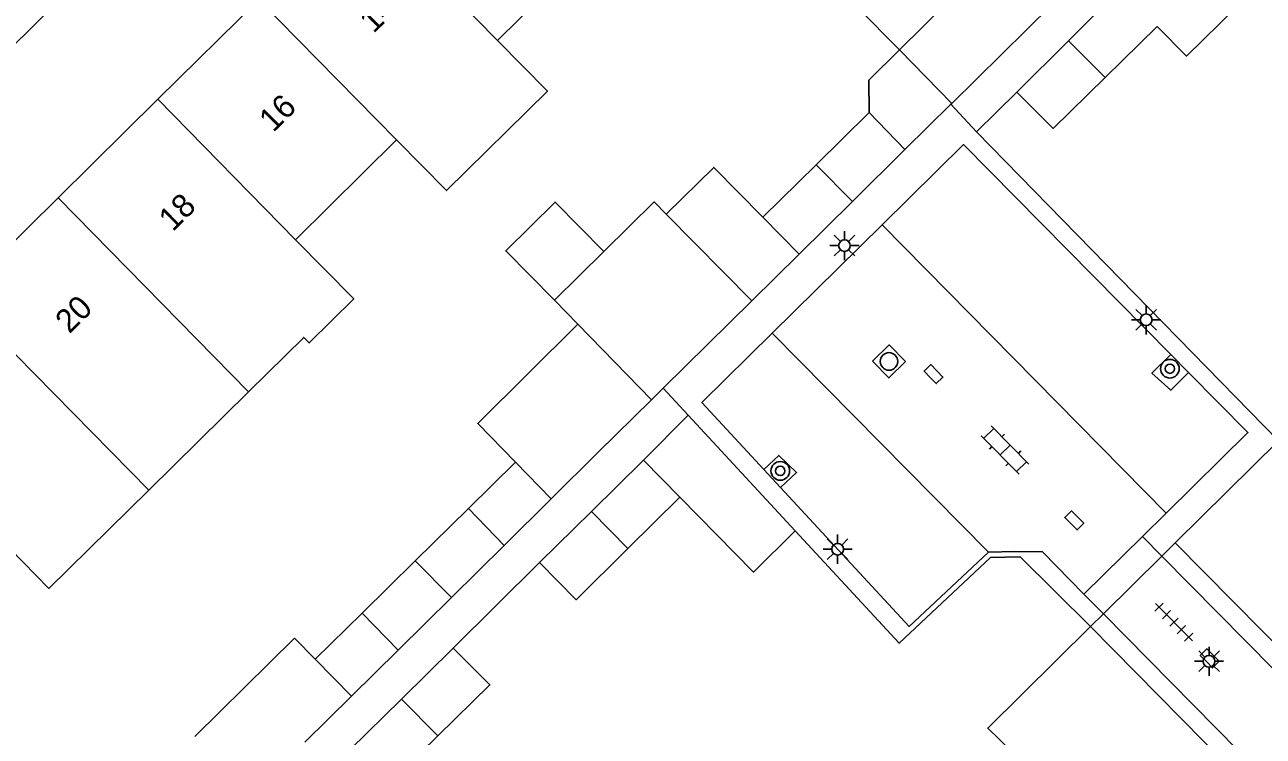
# Model space of a CAD drawing. Extents: x 128000 to 131008, y 398996 to 402500.
# Drawn here: x 129596.3 to 129649.3, y 399219.4 to 399249.9 of the extents above; entities that cross this region are included whole.
import ezdxf

# ---------------------------------------------------------------- set-up
doc = ezdxf.new("R2010")
doc.units = 0
for name, color, linetype in [('gg-afsc-erfafscheiding', 7, 'Continuous'), ('gg-anno-huisnummerreeks BGT', 7, 'Continuous'), ('gg-anno-openbare ruimte label', 7, 'Continuous'), ('gg-bbg-bijgebouw', 7, 'Continuous'), ('gg-bbg-gedigitaliseerde bebouwing', 7, 'Continuous'), ('gg-bbg-gedigitaliseerde bijgebouw', 7, 'Continuous'), ('gg-bbg-hoofdgebouw', 7, 'Continuous'), ('gg-bbg-luifel en loopbrug', 7, 'Continuous'), ('gg-bbg-onder overbouw', 7, 'Continuous'), ('gg-bbg-pand overbouw', 7, 'Continuous'), ('gg-bbg-tussenscheiding', 7, 'Continuous'), ('gg-knt-verharding', 7, 'Continuous'), ('gg-knt-verharding nz', 7, 'Continuous'), ('gt-grn-weggrens', 7, 'Continuous'), ('gt-symb-boom', 7, 'Continuous'), ('gt-symb-klinker verharding', 7, 'Continuous'), ('gt-symb-kolk', 7, 'Continuous'), ('gt-symb-lichtmast', 7, 'Continuous'), ('gt-symb-rioolschacht', 7, 'Continuous'), ('gt-symb-tegel verharding', 7, 'Continuous')]:
    doc.layers.add(name, color=color, linetype=linetype)

# ---------------------------------------------------------------- blocks, each defined once
blk = doc.blocks.new('gt0-KL1')
at = {"layer": 'gt-symb-klinker verharding'}
for p, q in [((-1.15, 0.3), (1.15, 0.3)), ((-1, -0.3), (-1, 0.3)), ((-0.5, 0.3), (-0.5, 0.45)), ((0, -0.3), (0, 0.3)), ((0.5, 0.3), (0.5, 0.45)), ((1, -0.3), (1, 0.3)), ((-1.15, -0.3), (1.15, -0.3)), ((-0.5, -0.45), (-0.5, -0.3)), ((0.5, -0.45), (0.5, -0.3))]:
    blk.add_line(p, q, dxfattribs=at)
blk = doc.blocks.new('gt0-LMAST')
at = {"layer": 'gt-symb-lichtmast'}
for p, q in [((-0.005, 0.246), (-0.005, 0.621)), ((-0.182, 0.173), (-0.447, 0.438)), ((0.172, 0.173), (0.437, 0.438)), ((-0.255, -0.004), (-0.63, -0.004)), ((-0.182, -0.181), (-0.447, -0.446)), ((-0.005, -0.254), (-0.005, -0.629)), ((0.437, -0.446), (0.172, -0.181)), ((0.245, -0.004), (0.62, -0.004))]:
    blk.add_line(p, q, dxfattribs=at)
blk.add_circle((-0.005, -0.004), 0.25, dxfattribs=at)
blk = doc.blocks.new('gt0-BOOM')
at = {"layer": 'gt-symb-boom'}
for radius in [0.4, 0.2]:
    blk.add_circle((0, 0), radius, dxfattribs=at)
blk = doc.blocks.new('gt0-RS')
at = {"layer": 'gt-symb-rioolschacht'}
blk.add_lwpolyline([(-0.5, -0.5), (0.5, -0.5), (0.5, 0.5), (-0.5, 0.5)], close=True, dxfattribs=at)
blk.add_circle((0, 0), 0.375, dxfattribs=at)
blk = doc.blocks.new('gt0-KOLK')
at = {"layer": 'gt-symb-kolk'}
blk.add_lwpolyline([(0, 0), (0.375, 0), (0.375, 0.4), (-0.375, 0.4), (-0.375, 0), (0, 0)], dxfattribs=at)
blk = doc.blocks.new('gt0-TEG1')
at = {"layer": 'gt-symb-tegel verharding'}
for p, q in [((-1.125, 0), (1.125, 0)), ((-0.9, -0.25), (-0.9, 0.25)), ((-0.45, -0.25), (-0.45, 0.25)), ((0, -0.25), (0, 0.25)), ((0.45, -0.25), (0.45, 0.25)), ((0.9, -0.25), (0.9, 0.25))]:
    blk.add_line(p, q, dxfattribs=at)

msp = doc.modelspace()

# ---------------------------------------------------------------- linework, layer by layer
at = {"layer": 'gg-afsc-erfafscheiding'}
for p, q in [((129637.014, 399245.276), (129638.74, 399246.97)), ((129649.934, 399232.054), (129637.014, 399245.276)), ((129614.61, 399223.19), (129618.31, 399226.85))]:
    msp.add_line(p, q, dxfattribs=at)
msp.add_lwpolyline([(129641.89, 399224.11), (129638.875, 399227.088), (129637.612, 399227.07), (129633.697, 399223.399), (129629.253, 399228.199)], dxfattribs=at)
at = {"layer": 'gg-bbg-bijgebouw'}
for p, q in [((129640.29, 399245.42), (129638.74, 399246.97)), ((129632.42, 399246.11), (129630.145, 399243.865)), ((129633.95, 399244.52), (129632.42, 399246.11)), ((129631.698, 399242.292), (129633.95, 399244.52)), ((129630.145, 399243.865), (129627.87, 399241.62)), ((129629.42, 399240.04), (129631.698, 399242.292)), ((129627.87, 399241.62), (129629.42, 399240.04)), ((129627.39, 399238.04), (129623.599, 399234.306)), ((129623.599, 399234.306), (129623.101, 399233.815)), ((129623.101, 399233.815), (129620.822, 399231.569)), ((129624.31, 399229.65), (129622.76, 399231.23))]:
    msp.add_line(p, q, dxfattribs=at)
at = {"layer": 'gg-bbg-gedigitaliseerde bebouwing'}
for p, q in [((129616.502, 399249.188), (129620.778, 399253.404)), ((129607.858, 399240.662), (129612.188, 399244.932)), ((129605.851, 399234.155), (129601.576, 399229.949))]:
    msp.add_line(p, q, dxfattribs=at)
for points in [[(129616.502, 399249.188), (129618.641, 399247.021), (129614.328, 399242.764), (129612.188, 399244.932)], [(129605.851, 399234.155), (129608.212, 399236.48), (129608.444, 399236.245), (129610.355, 399238.127), (129607.858, 399240.662)], [(129601.576, 399229.949), (129597.309, 399225.741), (129595.065, 399228.02)], [(129641.89, 399224.11), (129637.49, 399219.77), (129638.5, 399218.8)]]:
    msp.add_lwpolyline(points, dxfattribs=at)
at = {"layer": 'gg-bbg-gedigitaliseerde bijgebouw'}
for p, q in [((129643.15, 399251.37), (129640.945, 399249.17)), ((129633.715, 399248.78), (129635.718, 399250.753)), ((129635.956, 399246.495), (129640.23, 399250.71)), ((129642.52, 399247.605), (129644.75, 399249.79)), ((129635.956, 399246.495), (129633.715, 399248.78)), ((129640.945, 399249.17), (129638.74, 399246.97)), ((129640.29, 399245.42), (129642.52, 399247.605)), ((129627.39, 399238.04), (129623.733, 399241.752)), ((129621.065, 399240.156), (129618.947, 399238.07)), ((129618.947, 399238.07), (129619.948, 399237.054)), ((129618.806, 399229.575), (129620.822, 399231.569)), ((129618.806, 399229.575), (129617.274, 399231.147)), ((129622.76, 399231.23), (129620.535, 399229.04)), ((129622.09, 399227.455), (129624.31, 399229.65)), ((129615.26, 399229.16), (129612.99, 399226.92)), ((129616.79, 399227.58), (129615.26, 399229.16)), ((129620.535, 399229.04), (129618.31, 399226.85)), ((129614.532, 399225.347), (129616.79, 399227.58)), ((129612.99, 399226.92), (129610.72, 399224.68)), ((129612.26, 399223.1), (129614.532, 399225.347)), ((129610.72, 399224.68), (129612.26, 399223.1)), ((129614.61, 399223.19), (129612.395, 399221.01)), ((129610.262, 399221.132), (129608.697, 399222.72)), ((129610.262, 399221.132), (129608.26, 399219.16)), ((129612.395, 399221.01), (129610.18, 399218.83))]:
    msp.add_line(p, q, dxfattribs=at)
for points in [[(129646.835, 399251.982), (129648.158, 399250.626), (129645.994, 399248.515), (129644.75, 399249.79)], [(129623.733, 399241.752), (129623.216, 399242.276), (129621.065, 399240.156)], [(129617.274, 399231.147), (129615.665, 399232.797), (129619.948, 399237.054)], [(129618.31, 399226.85), (129619.87, 399225.26), (129622.09, 399227.455)], [(129608.697, 399222.72), (129607.822, 399223.608), (129603.557, 399219.407)], [(129613.955, 399219.43), (129616.18, 399221.61), (129614.61, 399223.19)], [(129610.18, 399218.83), (129611.73, 399217.25), (129613.955, 399219.43)]]:
    msp.add_lwpolyline(points, dxfattribs=at)
at = {"layer": 'gg-bbg-hoofdgebouw'}
for p, q in [((129606.286, 399250.934), (129601.968, 399246.672)), ((129601.968, 399246.672), (129597.695, 399242.456)), ((129597.695, 399242.456), (129593.425, 399238.24)), ((129649.934, 399232.054), (129645.52, 399227.69))]:
    msp.add_line(p, q, dxfattribs=at)
at = {"layer": 'gg-bbg-luifel en loopbrug'}
for p, q in [((129633.715, 399248.78), (129632.406, 399247.491)), ((129632.42, 399246.11), (129632.406, 399247.491)), ((129633.95, 399244.52), (129635.919, 399246.459)), ((129635.919, 399246.459), (129635.956, 399246.495)), ((129627.39, 399238.04), (129629.42, 399240.04)), ((129624.671, 399233.148), (129622.76, 399231.23)), ((129629.253, 399228.199), (129624.671, 399233.148)), ((129615.26, 399229.16), (129617.274, 399231.147)), ((129616.79, 399227.58), (129618.806, 399229.575)), ((129610.72, 399224.68), (129608.697, 399222.72)), ((129610.262, 399221.132), (129612.26, 399223.1))]:
    msp.add_line(p, q, dxfattribs=at)
for points in [[(129633.715, 399248.78), (129630.135, 399252.412), (129632.138, 399254.386), (129635.718, 399250.753)], [(129627.87, 399241.62), (129625.763, 399243.755), (129623.733, 399241.752)], [(129618.947, 399238.07), (129616.86, 399240.185), (129618.975, 399242.273), (129621.065, 399240.156)], [(129624.31, 399229.65), (129627.465, 399226.441), (129629.253, 399228.199)]]:
    msp.add_lwpolyline(points, dxfattribs=at)
at = {"layer": 'gg-bbg-onder overbouw'}
for p, q in [((129645.52, 399227.69), (129650.66, 399222.48)), ((129648.02, 399217.9), (129641.89, 399224.11))]:
    msp.add_line(p, q, dxfattribs=at)
at = {"layer": 'gg-bbg-pand overbouw'}
for p, q in [((129644.95, 399227.128), (129645.52, 399227.69)), ((129642.445, 399224.657), (129644.95, 399227.128)), ((129641.89, 399224.11), (129642.445, 399224.657))]:
    msp.add_line(p, q, dxfattribs=at)
at = {"layer": 'gg-bbg-tussenscheiding'}
for p, q in [((129610.611, 399255.202), (129616.502, 399249.188)), ((129606.286, 399250.934), (129612.188, 399244.932)), ((129640.945, 399249.17), (129642.52, 399247.605)), ((129601.968, 399246.672), (129607.858, 399240.662)), ((129631.698, 399242.292), (129630.145, 399243.865)), ((129597.695, 399242.456), (129605.851, 399234.155)), ((129593.425, 399238.24), (129601.576, 399229.949)), ((129623.101, 399233.815), (129619.948, 399237.054)), ((129620.535, 399229.04), (129622.09, 399227.455)), ((129612.99, 399226.92), (129614.532, 399225.347)), ((129612.395, 399221.01), (129613.955, 399219.43))]:
    msp.add_line(p, q, dxfattribs=at)
at = {"layer": 'gg-knt-verharding'}
for p, q in [((129628.27, 399236.66), (129632.978, 399241.299)), ((129646.093, 399234.978), (129645.327, 399235.754)), ((129627.904, 399230.834), (129628.622, 399230.058)), ((129645.124, 399228.958), (129644.12, 399227.97)), ((129644.12, 399227.97), (129641.613, 399225.502)), ((129644.12, 399227.97), (129644.95, 399227.128)), ((129644.95, 399227.128), (129649.74, 399222.27)), ((129641.613, 399225.502), (129642.445, 399224.657)), ((129642.445, 399224.657), (129648.22, 399218.8))]:
    msp.add_line(p, q, dxfattribs=at)
for points in [[(129629.33, 399279.42), (129628.05, 399280.74), (129580.42, 399233.86), (129582.84, 399231.43)], [(129645.327, 399235.754), (129636.46, 399244.73), (129632.978, 399241.299)], [(129628.27, 399236.66), (129625.258, 399233.692), (129627.904, 399230.834)], [(129646.093, 399234.978), (129645.325, 399234.22), (129644.521, 399234.958), (129645.327, 399235.754)], [(129645.124, 399228.958), (129648.63, 399232.41), (129646.093, 399234.978)], [(129627.904, 399230.834), (129628.549, 399231.432), (129629.312, 399230.697), (129628.622, 399230.058)], [(129628.622, 399230.058), (129634.125, 399224.115), (129637.52, 399227.299)], [(129641.613, 399225.502), (129639.83, 399227.31), (129638.646, 399227.315), (129637.52, 399227.299)]]:
    msp.add_lwpolyline(points, dxfattribs=at)
at = {"layer": 'gg-knt-verharding nz'}
for p, q in [((129632.978, 399241.299), (129645.124, 399228.958)), ((129637.52, 399227.299), (129628.27, 399236.66))]:
    msp.add_line(p, q, dxfattribs=at)
at = {"layer": 'gt-grn-weggrens'}
for p, q in [((129637.014, 399245.276), (129635.919, 399246.459)), ((129624.671, 399233.148), (129623.599, 399234.306))]:
    msp.add_line(p, q, dxfattribs=at)

# ---------------------------------------------------------------- block references
at = {"layer": 'gt-symb-boom'}
for p in [(129645.29, 399235.143), (129628.613, 399230.772)]:
    msp.add_blockref('gt0-BOOM', p, dxfattribs=at)
at = {"layer": 'gt-symb-klinker verharding', "rotation": -45.40519677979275}
msp.add_blockref('gt0-KL1', (129638.238, 399231.665), dxfattribs=at)
at = {"layer": 'gt-symb-kolk'}
for p, rotation in [((129635.029, 399234.772), -45.40519677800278), ((129641.054, 399228.513), -45.40519677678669), ((129646.855, 399222.611), -45.405196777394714)]:
    msp.add_blockref('gt0-KOLK', p, dxfattribs=dict(at, rotation=rotation))
at = {"layer": 'gt-symb-lichtmast'}
for p in [(129631.366, 399240.413), (129631.073, 399227.421), (129646.97, 399222.627)]:
    msp.add_blockref('gt0-LMAST', p, dxfattribs=at)
at = {"layer": 'gt-symb-lichtmast', "rotation": 45.0000000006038}
msp.add_blockref('gt0-LMAST', (129644.275, 399237.244), dxfattribs=at)
at = {"layer": 'gt-symb-rioolschacht', "rotation": -45.405196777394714}
msp.add_blockref('gt0-RS', (129633.264, 399235.454), dxfattribs=at)
at = {"layer": 'gt-symb-tegel verharding', "rotation": -45.405196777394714}
msp.add_blockref('gt0-TEG1', (129645.461, 399224.297), dxfattribs=at)

# ---------------------------------------------------------------- texts
at = {"layer": 'gg-anno-huisnummerreeks BGT'}
for s, p in [('14', (129611.199, 399249.459)), ('16', (129606.904, 399245.221)), ('18', (129602.607, 399240.981)), ('20', (129598.181, 399236.612))]:
    msp.add_text(s, height=1, rotation=44.6, dxfattribs=at).set_placement(p)
at = {"layer": 'gg-anno-openbare ruimte label'}
msp.add_text('Boskoopstraat', height=2.5, rotation=44.8, dxfattribs=at).set_placement((129588.997, 399246.277))

doc.saveas('drawing.dxf')
